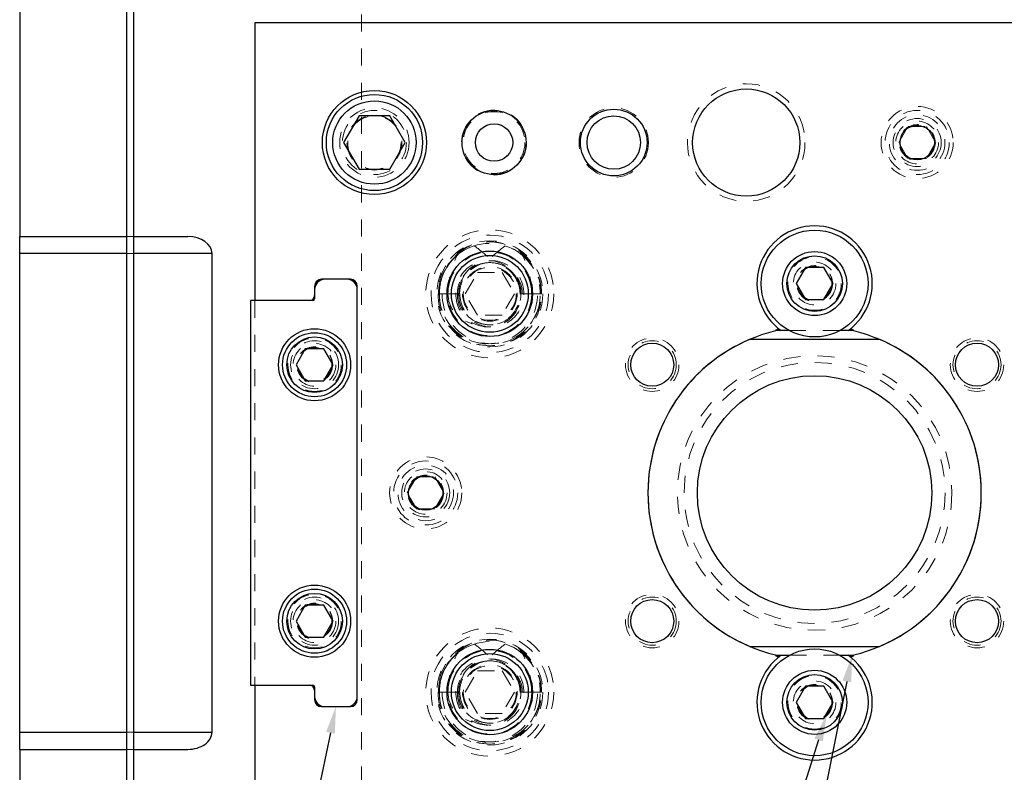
# Model space of a CAD drawing. Header units: inches. Extents: x 220 to 877, y 4 to 174.
# Tile 352 of 656: x 405.93 to 411.69, y 156.79 to 161.19. Entities that reach past the tile are written whole.
import ezdxf

# ---------------------------------------------------------------- set-up
doc = ezdxf.new("R2010")
doc.units = ezdxf.units.IN
doc.header["$LTSCALE"] = 0.5
doc.header["$MEASUREMENT"] = 0
doc.linetypes.add('HIDDEN', pattern=[0.225, 0.15, -0.075])
for name, color, linetype in [('DIE-M-S', 8, 'Continuous'), ('DIE-M-S2', 1, 'Continuous'), ('DIE-M-S3', 8, 'Continuous'), ('DSS-M-S', 53, 'Continuous'), ('MFT-M-S', 8, 'Continuous'), ('SID-M-S', 105, 'Continuous'), ('SVD-M-S', 8, 'Continuous')]:
    doc.layers.add(name, color=color, linetype=linetype)

msp = doc.modelspace()

# ---------------------------------------------------------------- linework, layer by layer
at = {"layer": 'DIE-M-S', "linetype": 'Continuous', "lineweight": 25}
for p, q in [((424.10864, 161.17488), (407.30864, 161.17488)), ((407.30864, 161.17488), (407.30864, 159.54988)), ((407.86864, 159.67488), (407.69864, 159.67488)), ((407.65864, 159.63488), (407.65864, 159.57988)), ((407.90864, 157.21488), (407.90864, 159.63488)), ((407.62864, 159.54988), (407.30864, 159.54988)), ((410.38799, 159.37488), (410.3723, 159.37488)), ((410.43521, 159.37488), (410.38799, 159.37488)), ((410.7793, 159.37488), (410.73207, 159.37488)), ((410.79498, 159.37488), (410.7793, 159.37488)), ((410.3723, 157.47488), (410.38799, 157.47488)), ((410.38799, 157.47488), (410.43521, 157.47488)), ((410.73207, 157.47488), (410.7793, 157.47488)), ((410.7793, 157.47488), (410.79498, 157.47488)), ((407.30864, 157.29988), (407.30864, 155.67488)), ((407.30864, 157.29988), (407.62864, 157.29988)), ((407.65864, 157.26988), (407.65864, 157.21488)), ((407.69864, 157.17488), (407.86864, 157.17488))]:
    msp.add_line(p, q, dxfattribs=at)
at = {"layer": 'DIE-M-S', "linetype": 'HIDDEN', "lineweight": 18}
for p, q in [((410.73207, 159.37488), (410.43521, 159.37488)), ((410.43521, 157.47488), (410.73207, 157.47488))]:
    msp.add_line(p, q, dxfattribs=at)
at = {"layer": 'DIE-M-S', "linetype": 'Continuous', "lineweight": 25}
for centre, radius in [((408.00864, 160.47488), 0.3045), ((410.18364, 160.47488), 0.3135), ((408.70864, 160.47488), 0.1875), ((409.40864, 160.47488), 0.195), ((409.40864, 160.47488), 0.15625), ((411.18364, 160.47488), 0.1005), ((409.63364, 159.17488), 0.126), ((411.53364, 159.17488), 0.126), ((408.30864, 158.42488), 0.1005), ((409.63364, 157.67488), 0.126), ((411.53364, 157.67488), 0.126)]:
    msp.add_circle(centre, radius, dxfattribs=at)
at = {"layer": 'DIE-M-S', "linetype": 'HIDDEN', "lineweight": 18}
for centre, radius in [((408.00864, 160.47488), 0.203), ((410.58364, 159.64988), 0.1005), ((410.58364, 157.19988), 0.1005)]:
    msp.add_circle(centre, radius, dxfattribs=at)
at = {"layer": 'DIE-M-S', "linetype": 'Continuous', "lineweight": 25}
for centre, radius, start, end in [((410.58364, 159.64988), 0.3375, 305.430945, 234.569055), ((407.69864, 159.63488), 0.04, 90, 180), ((407.86864, 159.63488), 0.04, 0, 90), ((407.62864, 159.57988), 0.03, 270, 0), ((410.58364, 158.42488), 0.975, 103.624305, 256.375695), ((410.36364, 159.36988), 0.01, 30, 165.13967), ((410.80364, 159.36988), 0.01, 14.86033, 150), ((410.58364, 158.42488), 0.975, 283.624305, 76.375695), ((410.58364, 157.19988), 0.3375, 125.430945, 54.569055), ((410.36364, 157.47988), 0.01, 194.86033, 330), ((410.80364, 157.47988), 0.01, 210, 345.13967), ((407.62864, 157.26988), 0.03, 0, 90), ((407.69864, 157.21488), 0.04, 180, 270), ((407.86864, 157.21488), 0.04, 270, 0)]:
    msp.add_arc(centre, radius, start, end, dxfattribs=at)
at = {"layer": 'DIE-M-S2', "linetype": 'Continuous', "lineweight": 25}
for p, q in [((407.84864, 159.67488), (407.71864, 159.67488)), ((407.65864, 159.61488), (407.65864, 159.55988)), ((407.90864, 157.23488), (407.90864, 159.61488)), ((407.64864, 159.54988), (407.28364, 159.54988)), ((407.28364, 159.54988), (407.28364, 157.29988)), ((410.36427, 159.37488), (410.35398, 159.37244)), ((410.3723, 159.37488), (410.36427, 159.37488)), ((410.43521, 159.37488), (410.38799, 159.37488)), ((410.7793, 159.37488), (410.73207, 159.37488)), ((410.80302, 159.37488), (410.79498, 159.37488)), ((410.81331, 159.37244), (410.80302, 159.37488)), ((410.20864, 159.32488), (410.95864, 159.32488)), ((410.95864, 157.52488), (410.20864, 157.52488)), ((410.35398, 157.47732), (410.36427, 157.47488)), ((410.36427, 157.47488), (410.3723, 157.47488)), ((410.38799, 157.47488), (410.43521, 157.47488)), ((410.73207, 157.47488), (410.7793, 157.47488)), ((410.79498, 157.47488), (410.80302, 157.47488)), ((410.80302, 157.47488), (410.81331, 157.47732)), ((407.28364, 157.29988), (407.64864, 157.29988)), ((407.65864, 157.28988), (407.65864, 157.23488)), ((407.71864, 157.17488), (407.84864, 157.17488))]:
    msp.add_line(p, q, dxfattribs=at)
at = {"layer": 'DIE-M-S2', "linetype": 'HIDDEN', "lineweight": 18}
for p, q in [((410.73207, 159.37488), (410.43521, 159.37488)), ((410.43521, 157.47488), (410.73207, 157.47488))]:
    msp.add_line(p, q, dxfattribs=at)
at = {"layer": 'DIE-M-S2', "linetype": 'Continuous', "lineweight": 25}
for centre, radius in [((407.65864, 159.17488), 0.211), ((410.58364, 158.42488), 0.686), ((407.65864, 157.67488), 0.211)]:
    msp.add_circle(centre, radius, dxfattribs=at)
at = {"layer": 'DIE-M-S2', "linetype": 'HIDDEN', "lineweight": 18}
for centre in [(407.65864, 159.17488), (407.65864, 157.67488)]:
    msp.add_circle(centre, 0.1405, dxfattribs=at)
at = {"layer": 'DIE-M-S2', "linetype": 'Continuous', "lineweight": 25}
for centre, radius, start, end in [((407.71864, 159.61488), 0.06, 90, 180), ((407.84864, 159.61488), 0.06, 0, 90), ((407.64864, 159.55988), 0.01, 270, 0), ((410.58364, 158.42488), 0.975, 112.619865, 247.380135), ((410.58364, 158.42488), 0.975, 292.619865, 67.380135), ((407.64864, 157.28988), 0.01, 0, 90), ((407.71864, 157.23488), 0.06, 180, 270), ((407.84864, 157.23488), 0.06, 270, 0)]:
    msp.add_arc(centre, radius, start, end, dxfattribs=at)
at = {"layer": 'DIE-M-S3', "linetype": 'HIDDEN', "lineweight": 18}
msp.add_line((407.30864, 159.54988), (407.30864, 157.29988), dxfattribs=at)
for centre, radius in [((410.18364, 160.47488), 0.34375), ((408.70864, 160.47488), 0.19), ((409.40864, 160.47488), 0.203), ((411.18364, 160.47488), 0.211), ((411.18364, 160.47488), 0.1405), ((408.68364, 159.58988), 0.34375), ((408.68364, 159.58988), 0.31), ((408.68364, 159.58988), 0.245), ((408.68364, 159.58988), 0.16), ((408.68364, 159.58988), 0.16), ((408.68364, 159.58988), 0.155), ((409.63364, 159.17488), 0.14062), ((411.53364, 159.17488), 0.14062), ((407.65864, 159.17488), 0.1005), ((410.58364, 158.42488), 0.76374), ((408.30864, 158.42488), 0.211), ((408.30864, 158.42488), 0.1405), ((409.63364, 157.67488), 0.14062), ((411.53364, 157.67488), 0.14062), ((407.65864, 157.67488), 0.1005), ((408.68364, 157.25988), 0.34375), ((408.68364, 157.25988), 0.31), ((408.68364, 157.25988), 0.245), ((408.68364, 157.25988), 0.16), ((408.68364, 157.25988), 0.16), ((408.68364, 157.25988), 0.155)]:
    msp.add_circle(centre, radius, dxfattribs=at)
at = {"layer": 'DIE-M-S3', "linetype": 'Continuous', "lineweight": 25}
for centre, radius in [((408.68364, 159.58988), 0.25), ((408.68364, 159.58988), 0.225), ((408.68364, 157.25988), 0.25), ((408.68364, 157.25988), 0.225)]:
    msp.add_circle(centre, radius, dxfattribs=at)
at = {"layer": 'DSS-M-S', "linetype": 'Continuous', "lineweight": 25}
for p, q in [((405.93364, 166.92488), (405.93364, 159.92488)), ((405.93364, 159.82488), (405.93364, 159.92488)), ((405.93364, 159.92488), (406.5594, 159.92488)), ((406.6004, 159.92488), (406.91722, 159.92488)), ((405.93364, 157.02488), (405.93364, 159.82488)), ((406.5594, 159.82488), (405.93364, 159.82488)), ((407.05864, 159.82488), (406.6004, 159.82488)), ((407.05864, 157.02488), (407.05864, 159.82488)), ((405.93364, 156.92488), (405.93364, 157.02488)), ((405.93364, 157.02488), (406.5594, 157.02488)), ((406.6004, 157.02488), (407.05864, 157.02488)), ((405.93364, 156.92488), (405.93364, 155.36744)), ((405.93364, 156.92488), (406.5594, 156.92488)), ((406.6004, 156.92488), (406.91722, 156.92488))]:
    msp.add_line(p, q, dxfattribs=at)
at = {"layer": 'DSS-M-S', "linetype": 'HIDDEN', "lineweight": 18}
for p, q in [((406.5594, 159.92488), (406.6004, 159.92488)), ((406.6004, 159.82488), (406.5594, 159.82488)), ((406.5594, 157.02488), (406.6004, 157.02488)), ((406.5594, 156.92488), (406.6004, 156.92488))]:
    msp.add_line(p, q, dxfattribs=at)
for centre, radius in [((408.00864, 160.47488), 0.15625), ((407.65864, 159.17488), 0.15625), ((409.63364, 159.17488), 0.15625), ((411.53364, 159.17488), 0.15625), ((410.58364, 158.42488), 0.80311), ((407.65864, 157.67488), 0.15625), ((409.63364, 157.67488), 0.15625), ((411.53364, 157.67488), 0.15625)]:
    msp.add_circle(centre, radius, dxfattribs=at)
at = {"layer": 'DSS-M-S', "linetype": 'Continuous', "lineweight": 25}
for centre, major_axis, start_param, end_param in [((406.91722, 159.82488), (0.14142, 0), 0, 1.5707963), ((406.91722, 157.02488), (-0.14142, 0), 1.5707963, 3.1415927)]:
    msp.add_ellipse(centre, major_axis=major_axis, ratio=0.7071068, start_param=start_param, end_param=end_param, dxfattribs=at)
at = {"layer": 'MFT-M-S', "linetype": 'HIDDEN', "lineweight": 18}
msp.add_line((407.93364, 151.92488), (407.93364, 164.92488), dxfattribs=at)
at = {"layer": 'SID-M-S'}
for p, q in [((410.77237, 157.32192), (409.15869, 149.26846)), ((407.75163, 157.0222), (406.1256, 149.26811)), ((410.60701, 156.97992), (408.14499, 149.2631))]:
    msp.add_line(p, q, dxfattribs=at)
for points in [[(410.74688, 157.32703), (410.80302, 157.47488), (410.74688, 157.32703), (410.79786, 157.31681)], [(407.72618, 157.02754), (407.78364, 157.17488), (407.72618, 157.02754), (407.77707, 157.01686)], [(410.58224, 156.98782), (410.65443, 157.12854), (410.58224, 156.98782), (410.63178, 156.97202)]]:
    msp.add_solid(points, dxfattribs=at)
at = {"layer": 'SVD-M-S', "linetype": 'Continuous', "lineweight": 25}
for p, q in [((406.5594, 163.53947), (406.5594, 156.24247)), ((406.6004, 156.24247), (406.6004, 163.53947)), ((407.91858, 160.63088), (407.82851, 160.47488)), ((408.09871, 160.63088), (407.91858, 160.63088)), ((408.18878, 160.47488), (408.09871, 160.63088)), ((407.82851, 160.47488), (407.91858, 160.31888)), ((408.09871, 160.31888), (408.18878, 160.47488)), ((407.91858, 160.31888), (408.09871, 160.31888)), ((410.52952, 159.74363), (410.47539, 159.64988)), ((410.63777, 159.74363), (410.52952, 159.74363)), ((410.6919, 159.64988), (410.63777, 159.74363)), ((410.47539, 159.64988), (410.52952, 159.55613)), ((410.63777, 159.55613), (410.6919, 159.64988)), ((410.52952, 159.55613), (410.63777, 159.55613)), ((407.60452, 159.26863), (407.55039, 159.17488)), ((407.71277, 159.26863), (407.60452, 159.26863)), ((407.7669, 159.17488), (407.71277, 159.26863)), ((407.55039, 159.17488), (407.60452, 159.08113)), ((407.71277, 159.08113), (407.7669, 159.17488)), ((407.60452, 159.08113), (407.71277, 159.08113)), ((407.60452, 157.76863), (407.55039, 157.67488)), ((407.71277, 157.76863), (407.60452, 157.76863)), ((407.7669, 157.67488), (407.71277, 157.76863)), ((407.55039, 157.67488), (407.60452, 157.58113)), ((407.71277, 157.58113), (407.7669, 157.67488)), ((407.60452, 157.58113), (407.71277, 157.58113)), ((410.52952, 157.29363), (410.47539, 157.19988)), ((410.63777, 157.29363), (410.52952, 157.29363)), ((410.6919, 157.19988), (410.63777, 157.29363)), ((410.47539, 157.19988), (410.52952, 157.10613)), ((410.63777, 157.10613), (410.6919, 157.19988)), ((410.52952, 157.10613), (410.63777, 157.10613))]:
    msp.add_line(p, q, dxfattribs=at)
at = {"layer": 'SVD-M-S', "linetype": 'HIDDEN', "lineweight": 18}
for p, q in [((411.07539, 160.47488), (411.12952, 160.56863)), ((411.12952, 160.56863), (411.23777, 160.56863)), ((411.23777, 160.56863), (411.2919, 160.47488)), ((411.12952, 160.38113), (411.07539, 160.47488)), ((411.2919, 160.47488), (411.23777, 160.38113)), ((411.23777, 160.38113), (411.12952, 160.38113)), ((408.88275, 159.80797), (408.86586, 159.82227)), ((408.53931, 159.58988), (408.61147, 159.71488)), ((408.61147, 159.71488), (408.75581, 159.71488)), ((408.75581, 159.71488), (408.82798, 159.58988)), ((408.83681, 159.68859), (408.84252, 159.66634)), ((408.40511, 159.58988), (408.38139, 159.58988)), ((408.50143, 159.58988), (408.38833, 159.58988)), ((408.38833, 159.58988), (408.50143, 159.58988)), ((408.50837, 159.58988), (408.40511, 159.58988)), ((408.61147, 159.46488), (408.53931, 159.58988)), ((408.82798, 159.58988), (408.75581, 159.46488)), ((408.86047, 159.58988), (408.85891, 159.58988)), ((408.86586, 159.58988), (408.86047, 159.58988)), ((408.87346, 159.58988), (408.86586, 159.58988)), ((408.9286, 159.58988), (408.87346, 159.58988)), ((408.97895, 159.58988), (408.9286, 159.58988)), ((408.98434, 159.58988), (408.97895, 159.58988)), ((408.98434, 159.58988), (408.9859, 159.58988)), ((408.75581, 159.46488), (408.61147, 159.46488)), ((408.20039, 158.42488), (408.25452, 158.51863)), ((408.25452, 158.51863), (408.36277, 158.51863)), ((408.36277, 158.51863), (408.4169, 158.42488)), ((408.25452, 158.33113), (408.20039, 158.42488)), ((408.4169, 158.42488), (408.36277, 158.33113)), ((408.36277, 158.33113), (408.25452, 158.33113)), ((408.88275, 157.47797), (408.86586, 157.49227)), ((408.53931, 157.25988), (408.61147, 157.38488)), ((408.61147, 157.38488), (408.75581, 157.38488)), ((408.75581, 157.38488), (408.82798, 157.25988)), ((408.83681, 157.35859), (408.84252, 157.33634)), ((408.40511, 157.25988), (408.38139, 157.25988)), ((408.50143, 157.25988), (408.38833, 157.25988)), ((408.38833, 157.25988), (408.50143, 157.25988)), ((408.50837, 157.25988), (408.40511, 157.25988)), ((408.61147, 157.13488), (408.53931, 157.25988)), ((408.82798, 157.25988), (408.75581, 157.13488)), ((408.86047, 157.25988), (408.85891, 157.25988)), ((408.86586, 157.25988), (408.86047, 157.25988)), ((408.87346, 157.25988), (408.86586, 157.25988)), ((408.9286, 157.25988), (408.87346, 157.25988)), ((408.97895, 157.25988), (408.9286, 157.25988)), ((408.98434, 157.25988), (408.97895, 157.25988)), ((408.98434, 157.25988), (408.9859, 157.25988)), ((408.75581, 157.13488), (408.61147, 157.13488))]:
    msp.add_line(p, q, dxfattribs=at)
at = {"layer": 'SVD-M-S', "linetype": 'Continuous', "lineweight": 25}
for centre, radius in [((408.00864, 160.47488), 0.28125), ((408.00864, 160.47488), 0.24375), ((408.70864, 160.47488), 0.1095), ((410.58364, 159.64988), 0.3125), ((410.58364, 159.64988), 0.1875), ((410.58364, 159.64988), 0.1625), ((407.65864, 159.17488), 0.1875), ((407.65864, 159.17488), 0.1625), ((407.65864, 157.67488), 0.1875), ((407.65864, 157.67488), 0.1625), ((410.58364, 157.19988), 0.3125), ((410.58364, 157.19988), 0.1875), ((410.58364, 157.19988), 0.1625)]:
    msp.add_circle(centre, radius, dxfattribs=at)
at = {"layer": 'SVD-M-S', "linetype": 'HIDDEN', "lineweight": 18}
for centre, radius in [((408.00864, 160.47488), 0.1875), ((408.70864, 160.47488), 0.1805), ((411.18364, 160.47488), 0.1875), ((411.18364, 160.47488), 0.1625), ((408.00864, 160.47488), 0.16072), ((408.00864, 160.47488), 0.16045), ((408.00864, 160.47488), 0.15993), ((411.18364, 160.47488), 0.125), ((411.18364, 160.47488), 0.10497), ((411.18364, 160.47488), 0.1047), ((411.18364, 160.47488), 0.10418), ((408.68364, 159.58988), 0.375), ((410.58364, 159.64988), 0.15625), ((410.58364, 159.64988), 0.125), ((410.58364, 159.64988), 0.10497), ((410.58364, 159.64988), 0.1047), ((410.58364, 159.64988), 0.10418), ((407.65864, 159.17488), 0.125), ((407.65864, 159.17488), 0.10497), ((407.65864, 159.17488), 0.1047), ((407.65864, 159.17488), 0.10418), ((408.30864, 158.42488), 0.1875), ((408.30864, 158.42488), 0.1625), ((408.30864, 158.42488), 0.125), ((408.30864, 158.42488), 0.10497), ((408.30864, 158.42488), 0.1047), ((408.30864, 158.42488), 0.10418), ((407.65864, 157.67488), 0.125), ((407.65864, 157.67488), 0.10497), ((407.65864, 157.67488), 0.1047), ((407.65864, 157.67488), 0.10418), ((408.68364, 157.25988), 0.375), ((410.58364, 157.19988), 0.15625), ((410.58364, 157.19988), 0.125), ((410.58364, 157.19988), 0.10497), ((410.58364, 157.19988), 0.1047), ((410.58364, 157.19988), 0.10418)]:
    msp.add_circle(centre, radius, dxfattribs=at)
for centre, radius, start, end in [((408.67928, 159.59644), 0.29796, 32.967817, 181.2606), ((408.68712, 159.59485), 0.29882, 359.046609, 180.953391), ((408.68364, 159.58988), 0.29531, 51.900706, 0), ((408.6809, 159.59188), 0.29257, 107.486382, 180.391472), ((408.69047, 159.59799), 0.28553, 46.151027, 72.926722), ((408.67526, 159.59311), 0.19063, 359.029966, 180.970034), ((408.69203, 159.59311), 0.19063, 359.029966, 180.970034), ((408.68155, 159.59225), 0.18013, 82.171105, 180.755124), ((408.68364, 159.58988), 0.18221, 32.80047, 0), ((408.68574, 159.59225), 0.18013, 359.244876, 97.828895), ((408.68858, 159.59355), 0.17926, 98.7849, 156.042842), ((408.67871, 159.59355), 0.17926, 23.957158, 81.2151), ((408.68364, 159.58988), 0.18221, 0, 32.80047), ((408.68017, 159.58491), 0.29882, 179.046609, 0.953391), ((408.68712, 159.58491), 0.29882, 179.046609, 0.953391), ((408.67526, 159.58511), 0.28696, 179.046609, 0.953391), ((408.69203, 159.58511), 0.28696, 179.046609, 0.953391), ((408.67526, 159.58665), 0.19063, 179.029966, 0.970034), ((408.69059, 159.58909), 0.20593, 179.77925, 237.841599), ((408.68017, 159.58685), 0.17877, 179.029966, 0.970034), ((408.69203, 159.58665), 0.19063, 179.029966, 0.970034), ((408.68712, 159.58685), 0.17877, 179.029966, 0.970034), ((408.67928, 157.26644), 0.29796, 32.967817, 181.2606), ((408.68712, 157.26485), 0.29882, 359.046609, 180.953391), ((408.68364, 157.25988), 0.29531, 51.900706, 0), ((408.6809, 157.26188), 0.29257, 107.486382, 180.391472), ((408.69047, 157.26799), 0.28553, 46.151027, 72.926722), ((408.67526, 157.26311), 0.19063, 359.029966, 180.970034), ((408.69203, 157.26311), 0.19063, 359.029966, 180.970034), ((408.68155, 157.26225), 0.18013, 82.171105, 180.755124), ((408.68364, 157.25988), 0.18221, 32.80047, 0), ((408.68858, 157.26355), 0.17926, 98.7849, 156.042842), ((408.68574, 157.26225), 0.18013, 359.244876, 97.828895), ((408.67871, 157.26355), 0.17926, 23.957158, 81.2151), ((408.68364, 157.25988), 0.18221, 0, 32.80047), ((408.68017, 157.25491), 0.29882, 179.046609, 0.953391), ((408.68712, 157.25491), 0.29882, 179.046609, 0.953391), ((408.67526, 157.25511), 0.28696, 179.046609, 0.953391), ((408.69203, 157.25511), 0.28696, 179.046609, 0.953391), ((408.67526, 157.25665), 0.19063, 179.029966, 0.970034), ((408.69059, 157.25909), 0.20593, 179.77925, 237.841599), ((408.68017, 157.25685), 0.17877, 179.029966, 0.970034), ((408.69203, 157.25665), 0.19063, 179.029966, 0.970034), ((408.68712, 157.25685), 0.17877, 179.029966, 0.970034)]:
    msp.add_arc(centre, radius, start, end, dxfattribs=at)
for centre, major_axis, ratio, start_param, end_param in [((408.68095, 159.58988), (-0.298, 0), 0.9770185, 5.3589201, 6.2831853), ((408.68633, 159.58988), (0.298, 0), 0.9770185, 0, 0.9242652), ((408.67984, 159.58988), (-0.18602, 0), 0.9770185, 4.8127458, 6.2831853), ((408.68745, 159.58988), (0.18602, 0), 0.9770185, 0, 1.4704395), ((408.68633, 159.58988), (-0.17952, 0), 0.9770185, 5.8321061, 6.2831853), ((408.68095, 159.58988), (0.17952, 0), 0.9770185, 0, 0.4510792), ((408.63303, 159.58988), (-0.19435, 0), 0.9353071, 0, 1.2996527), ((408.72591, 159.58988), (0.23209, 0), 0.9661431, 3.1415927, 4.0379113), ((408.68095, 157.25988), (-0.298, 0), 0.9770185, 5.3589201, 6.2831853), ((408.68633, 157.25988), (0.298, 0), 0.9770185, 0, 0.9242652), ((408.67984, 157.25988), (-0.18602, 0), 0.9770185, 4.8127458, 6.2831853), ((408.68745, 157.25988), (0.18602, 0), 0.9770185, 0, 1.4704395), ((408.68633, 157.25988), (-0.17952, 0), 0.9770185, 5.8321061, 6.2831853), ((408.68095, 157.25988), (0.17952, 0), 0.9770185, 0, 0.4510792), ((408.63303, 157.25988), (-0.19435, 0), 0.9353071, 0, 1.2996527), ((408.72591, 157.25988), (0.23209, 0), 0.9661431, 3.1415927, 4.0379113)]:
    msp.add_ellipse(centre, major_axis=major_axis, ratio=ratio, start_param=start_param, end_param=end_param, dxfattribs=at)
for points, knots in [([(408.59299, 159.87093), (408.61633, 159.85328), (408.65665, 159.82278), (408.69143, 159.78614), (408.70608, 159.77071)], [0, 0, 0, 0, 0.5788633, 1, 1, 1, 1]), ([(408.7743, 159.87093), (408.75096, 159.85328), (408.71064, 159.82278), (408.67585, 159.78614), (408.6612, 159.77071)], [0, 0, 0, 0, 0.5788633, 1, 1, 1, 1]), ([(408.43868, 159.58988), (408.44043, 159.62207), (408.44463, 159.6996), (408.47403, 159.77172), (408.49123, 159.8139)], [0, 0, 0, 0, 0.4151488, 1, 1, 1, 1]), ([(408.87606, 159.8139), (408.899, 159.78988), (408.94484, 159.74187), (408.97495, 159.65952), (408.97791, 159.60808), (408.97895, 159.58988)], [0, 0, 0, 0, 0.3929723, 0.7852535, 1, 1, 1, 1]), ([(408.9286, 159.58988), (408.92686, 159.62207), (408.92266, 159.6996), (408.89325, 159.77172), (408.87606, 159.8139)], [0, 0, 0, 0, 0.4151488, 1, 1, 1, 1]), ([(408.59299, 157.54093), (408.61633, 157.52328), (408.65665, 157.49278), (408.69143, 157.45614), (408.70608, 157.44071)], [0, 0, 0, 0, 0.5788633, 1, 1, 1, 1]), ([(408.7743, 157.54093), (408.75096, 157.52328), (408.71064, 157.49278), (408.67585, 157.45614), (408.6612, 157.44071)], [0, 0, 0, 0, 0.5788633, 1, 1, 1, 1]), ([(408.43868, 157.25988), (408.44043, 157.29207), (408.44463, 157.3696), (408.47403, 157.44172), (408.49123, 157.4839)], [0, 0, 0, 0, 0.4151488, 1, 1, 1, 1]), ([(408.87606, 157.4839), (408.899, 157.45988), (408.94484, 157.41187), (408.97495, 157.32952), (408.97791, 157.27808), (408.97895, 157.25988)], [0, 0, 0, 0, 0.3929723, 0.7852535, 1, 1, 1, 1]), ([(408.9286, 157.25988), (408.92686, 157.29207), (408.92266, 157.3696), (408.89325, 157.44172), (408.87606, 157.4839)], [0, 0, 0, 0, 0.4151488, 1, 1, 1, 1])]:
    msp.add_open_spline(points, degree=3, knots=knots, dxfattribs=at)

doc.saveas('drawing.dxf')
